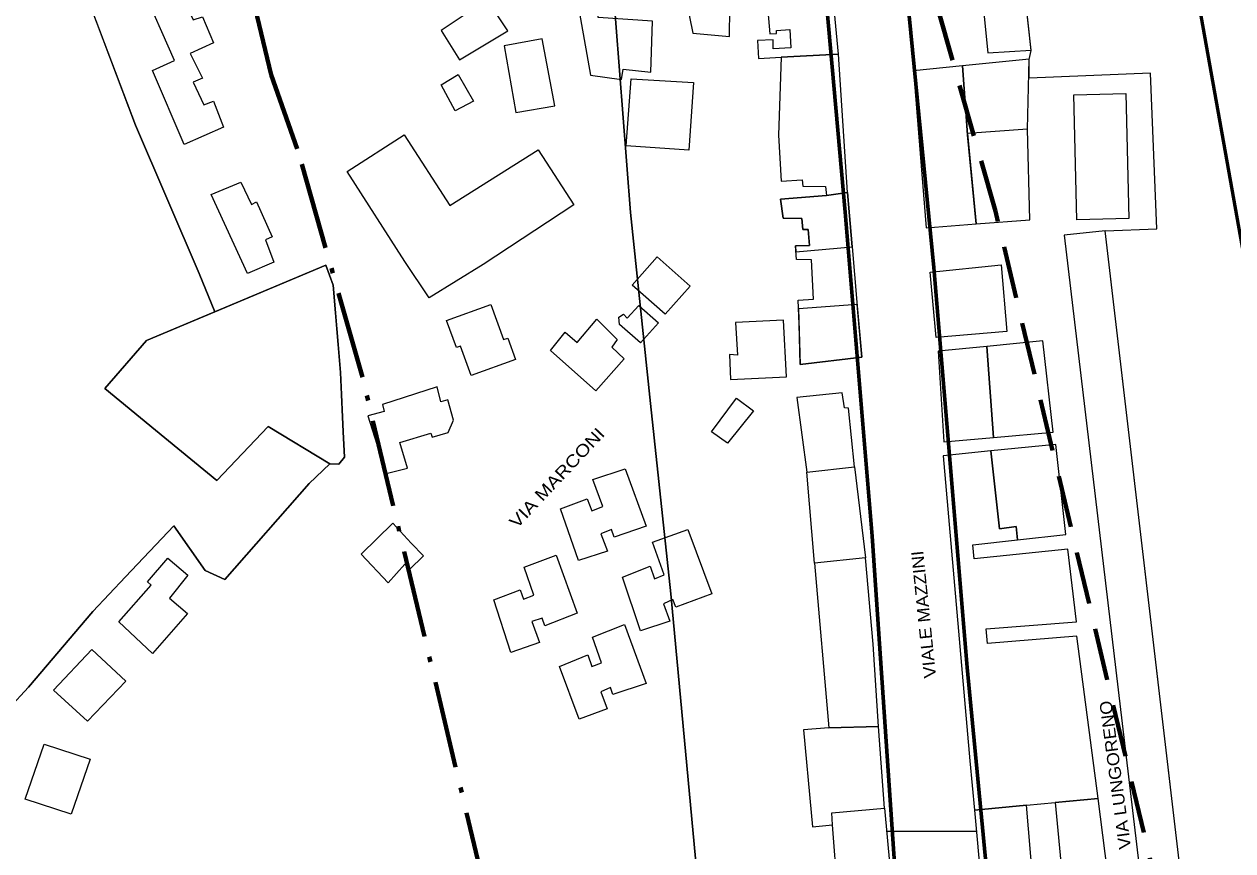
# Model space of a CAD drawing. Extents: x 654952 to 658955, y 890426 to 894481.
# Drawn here: x 657884.3 to 658161.5, y 891342 to 891531.5 of the extents above; entities that cross this region are included whole.
import ezdxf

# ---------------------------------------------------------------- set-up
doc = ezdxf.new("R2010")
doc.units = 0
doc.header["$LTSCALE"] = 4
doc.linetypes.add('DOT_DASHED', pattern=[7.7, 5, -1.2, 0.3, -1.2])
doc.linetypes.add('MEDIUM_DASHED', pattern=[4.5, 3, -1.5])
for name, color, linetype, lineweight in [('1', 7, 'Continuous', 25), ('19', 7, 'Continuous', 25), ('4', 7, 'Continuous', 25), ('40', 7, 'Continuous', 60), ('45', 7, 'Continuous', 25), ('55', 7, 'Continuous', 25), ('59', 7, 'Continuous', 53), ('9', 7, 'Continuous', 25)]:
    doc.layers.add(name, color=color, linetype=linetype, lineweight=lineweight)
doc.layers.add('58', color=7, linetype='Continuous')

msp = doc.modelspace()

# ---------------------------------------------------------------- linework, layer by layer
at = {"layer": '1'}
for points in [[(658144.06, 891484.59), (658142.62, 891520.35), (658114.79, 891519.13), (658114.78, 891523.44), (658115.29, 891525.52), (658110.08, 891573.06), (658108.87, 891582.51), (658107.91, 891593.79), (658107.5, 891596.67), (658106.07, 891603.96), (658097.01, 891635.16)], [(657885.22, 891564.91), (657898.05, 891539.74), (657909.85, 891508.4), (657924.5, 891474.4), (657928.08, 891465.62), (657953.49, 891476.31)], [(658205.89, 891269.14), (658206.8, 891265.48), (658159.27, 891253.81), (658132.26, 891484.14), (658144.06, 891484.59)], [(657953.49, 891476.31), (657955.21, 891471.7), (657956.89, 891451.72), (657957.48, 891438.11), (657957.77, 891432.29), (657956.5, 891430.66), (657954.45, 891430.79), (657949.69, 891426.24), (657930.35, 891404.21), (657925.88, 891406.29), (657918.64, 891416.53), (657907.61, 891404.82), (657900.08, 891396.93), (657885.32, 891379.52), (657880.83, 891374.69), (657876.1, 891369.48), (657868.99, 891360.8), (657861.85, 891352.23), (657842.43, 891330.3), (657837.7, 891323.26)]]:
    msp.add_lwpolyline(points, dxfattribs=at)
at = {"layer": '19'}
for points in [[(657954.45, 891430.79), (657956.5, 891430.67), (657957.77, 891432.29), (657957.48, 891438.11), (657956.89, 891451.73), (657955.21, 891471.71), (657953.49, 891476.31), (657912.38, 891459.01), (657902.84, 891448.05), (657914.45, 891438.49)], [(657914.45, 891438.49), (657928.51, 891426.91), (657940.3, 891439.29), (657954.45, 891430.79)]]:
    msp.add_lwpolyline(points, dxfattribs=at)
at = {"layer": '4'}
msp.add_line((658082.02, 891346.56), (658102.54, 891346.56), dxfattribs=at)
for points in [[(658021.68, 891521.2), (658028.07, 891520.52), (658028.41, 891532.26), (658015.99, 891533.04), (658015.34, 891545.08), (658013.06, 891549.86), (658008.11, 891547.44), (658009.89, 891544.44), (658014.23, 891519.84), (658021.3, 891518.84)], [(658034.39, 891545.7), (658037.69, 891529.46), (658046.09, 891528.74), (658046.31, 891548.04)], [(657920.31, 891544.5), (657922.93, 891538.58), (657920.63, 891537.72), (657923.13, 891532.52), (657925.23, 891533.26), (657927.78, 891527.26), (657922.39, 891524.84), (657925.24, 891519.16), (657923.1, 891518.28), (657925.57, 891513.06), (657927.76, 891513.92), (657930.06, 891507.94), (657921.06, 891503.94), (657913.77, 891520.96), (657918.82, 891523.24), (657911.23, 891540.44)], [(657979.96, 891530.08), (657984.18, 891523.38), (657995.22, 891530.04), (657990.55, 891537.2)], [(658103.99, 891537.96), (658105.35, 891524.94), (658115.27, 891525.58), (658113.81, 891538.9)], [(658057.92, 891523.96), (658071.08, 891524.66), (658070.01, 891535.88), (658059.94, 891535), (658054.87, 891534.6), (658055.31, 891529.32), (658056.87, 891529.38), (658056.83, 891530.12), (658059.92, 891530.3), (658060.18, 891526.1), (658056.13, 891525.9), (658056.13, 891527.96), (658052.5, 891527.82), (658052.71, 891523.68)], [(657994.44, 891526.56), (657997.12, 891511.28), (658006.01, 891512.84), (658003.11, 891528.22)], [(658057.92, 891523.96), (658057.29, 891506.12), (658057.6, 891500.82), (658057.91, 891495.52), (658062.76, 891495.88), (658062.92, 891494.38), (658068.11, 891494.3), (658068.29, 891492.24), (658073.15, 891492.98), (658071.08, 891524.66)], [(658099.48, 891521.96), (658100.68, 891506.14), (658102.68, 891485.74), (658114.94, 891486.68), (658114.42, 891507.46), (658114.76, 891523.5)], [(657983.17, 891511.69), (657979.98, 891517.62), (657983.9, 891520.02), (657987.36, 891513.93)], [(658088.28, 891520.82), (658091.21, 891484.88), (658102.68, 891485.74), (658100.68, 891506.14), (658099.48, 891521.96)], [(658022.38, 891503.68), (658023.56, 891519.04), (658037.79, 891518.16), (658036.75, 891502.68)], [(658125.05, 891515.36), (658136.98, 891515.62), (658137.62, 891487), (658125.7, 891486.72)], [(658010.37, 891490.12), (657989.56, 891476.48), (657977.18, 891468.78), (657971.61, 891477.12), (657958.42, 891497.8), (657971.45, 891506.14), (657981.93, 891490), (658002.18, 891502.76)], [(658114.42, 891507.46), (658100.65, 891506.52), (658102.68, 891485.74), (658114.94, 891486.68)], [(657935.55, 891474.4), (657927.26, 891492.5), (657934.06, 891495.3), (657936.44, 891490.18), (657937.63, 891490.82), (657941.22, 891482.76), (657939.72, 891482.1), (657941.58, 891476.96)], [(657935.55, 891474.4), (657927.26, 891492.5), (657934.06, 891495.3), (657936.44, 891490.18), (657937.63, 891490.82), (657941.22, 891482.76), (657939.72, 891482.1), (657941.58, 891476.96)], [(658057.78, 891491.4), (658068.29, 891492.24), (658073.15, 891492.98), (658074.18, 891480.48), (658075.3, 891467.84), (658076.43, 891455.2), (658062.31, 891453.54), (658062.08, 891462.82), (658061.85, 891468.24), (658065.31, 891468.5), (658064.9, 891477.54), (658061.43, 891477.6), (658061.18, 891480.72), (658064.45, 891480.84), (658064.1, 891484.48), (658062.91, 891484.5), (658062.69, 891486.98), (658058.41, 891487.04)], [(658064.45, 891480.84), (658061.18, 891480.72), (658061.29, 891479.34), (658074.18, 891480.48), (658073.15, 891492.98), (658068.29, 891492.24), (658057.78, 891491.4), (658058.41, 891487.04), (658062.69, 891486.98), (658062.91, 891484.5), (658064.1, 891484.48)], [(658122.85, 891483.18), (658149.44, 891259.26), (658158.51, 891260.32), (658132.26, 891484.14)], [(658122.85, 891483.18), (658149.44, 891259.26), (658158.51, 891260.32), (658132.26, 891484.14)], [(658031.32, 891465.06), (658023.77, 891471.72), (658029.49, 891478.2), (658037.04, 891471.52)], [(658092.12, 891474.66), (658108.36, 891476.34), (658109.65, 891461.06), (658093.49, 891459.72)], [(657986.84, 891451.04), (657984.42, 891457.76), (657983.45, 891457.42), (657981.21, 891463.64), (657991.39, 891467.3), (657994.29, 891459.24), (657995.24, 891459.58), (657997, 891454.68)], [(658061.93, 891466.26), (658062.31, 891453.54), (658076.43, 891455.2), (658075.35, 891467.3)], [(658025.64, 891458.46), (658020.86, 891462.72), (658020.74, 891464.38), (658021.77, 891465.06), (658022.6, 891464.16), (658025.3, 891467.06), (658029.83, 891463.08)], [(658015.45, 891447.5), (658005, 891456.76), (658008.37, 891460.9), (658011.15, 891458.6), (658015.63, 891463.92), (658020.36, 891459.26), (658019.07, 891457.52), (658021.96, 891454.8)], [(658058.45, 891463.66), (658047.46, 891463.12), (658047.91, 891455.7), (658046.06, 891455.8), (658046.29, 891450.06), (658059.17, 891450.66)], [(658105.11, 891457.66), (658106.6, 891436.78), (658120.29, 891438.02), (658117.92, 891458.92)], [(658093.93, 891456.56), (658095.23, 891435.76), (658106.6, 891436.78), (658105.11, 891457.66)], [(657979.04, 891448.38), (657966.49, 891444.36), (657966.93, 891442.78), (657963.14, 891441.74), (657967.36, 891428.54), (657972.26, 891429.78), (657970.48, 891435.64), (657977.58, 891437.76), (657977.93, 891436.84), (657981.58, 891437.96), (657982.76, 891440.78), (657981.47, 891445.42), (657979.89, 891445)], [(658041.99, 891438.06), (658047.67, 891445.8), (658051.55, 891442.94), (658045.6, 891435.52)], [(658061.53, 891445.96), (658063.78, 891428.82), (658074.75, 891430.08), (658073.35, 891443.54), (658072.45, 891443.58), (658071.89, 891447)], [(658106.04, 891433.7), (658108.02, 891415.88), (658111.85, 891416.36), (658112.09, 891413.32), (658123.19, 891414.54), (658120.91, 891435.22)], [(658102.24, 891351.36), (658114.18, 891352.48), (658120.76, 891353.1), (658130.63, 891354.02), (658125.74, 891391.22), (658105.28, 891389.58), (658104.94, 891392.94), (658125.66, 891394.56), (658123.69, 891411.18), (658102.21, 891408.98), (658101.89, 891412.2), (658112.09, 891413.32), (658111.85, 891416.36), (658108.02, 891415.88), (658106.04, 891433.7), (658095.1, 891432.58), (658101.18, 891362.68)], [(658011.48, 891408.6), (658007.33, 891420.42), (658013.44, 891422.7), (658014.51, 891419.96), (658017.01, 891420.96), (658014.74, 891427.14), (658022.14, 891429.58), (658027, 891416.48), (658019.6, 891413.92), (658018.99, 891415.66), (658016.55, 891414.74), (658018.11, 891410.76)], [(658077.24, 891409.18), (658065.59, 891407.96), (658063.78, 891428.82), (658074.75, 891430.08)], [(657967.82, 891403.48), (657961.65, 891410.02), (657968.87, 891417.16), (657973.11, 891412.6), (657975.89, 891409.66), (657972.69, 891406.52), (657971.66, 891407.76)], [(658021.51, 891404.8), (658027.87, 891407.26), (658028.9, 891404.4), (658031.1, 891405.34), (658028.42, 891412.82), (658036.52, 891415.72), (658042.01, 891400.96), (658033.74, 891397.92), (658033.11, 891399.64), (658030.95, 891398.68), (658032.37, 891394.72), (658025.66, 891392.48)], [(657913.81, 891387.3), (657906.08, 891394.5), (657913.47, 891402.9), (657912.65, 891403.68), (657917.3, 891409.16), (657921.88, 891405.26), (657917.68, 891399.96), (657921.79, 891396.42)], [(657995.95, 891387.5), (657992.03, 891399.58), (657998.07, 891401.88), (657998.86, 891399.7), (658001.24, 891400.64), (657998.99, 891407.1), (658006.34, 891409.78), (658011.17, 891396.54), (658003.7, 891393.62), (658003.11, 891395.38), (658000.72, 891394.6), (658002.49, 891389.76)], [(658065.59, 891407.96), (658068.87, 891370.24), (658080.27, 891370.56), (658079.03, 891389.38), (658077.24, 891409.18)], [(658007.07, 891384.32), (658013.57, 891386.98), (658014.54, 891384.26), (658016.73, 891385.16), (658014.64, 891390.98), (658021.97, 891393.9), (658026.99, 891380.4), (658019.34, 891377.88), (658018.77, 891379.48), (658016.61, 891378.48), (658018, 891374.6), (658011.58, 891372.24)], [(657891.08, 891378.88), (657899.85, 891388.18), (657907.64, 891380.92), (657898.88, 891371.72)], [(658063.02, 891369.76), (658064.81, 891350.8), (658065.12, 891347.52), (658069.73, 891348), (658069.51, 891350.76), (658081.59, 891351.78), (658080.27, 891370.56), (658068.87, 891370.24)], [(657888.91, 891366.5), (657899.48, 891363.06), (657895.1, 891350.4), (657884.6, 891353.88)], [(658120.76, 891353.1), (658122.4, 891336.2), (658132.75, 891337.2), (658130.63, 891354.02)], [(658069.73, 891348), (658069.51, 891350.76), (658081.59, 891351.78), (658084.78, 891317.76), (658077.13, 891317.08), (658066.48, 891316.52), (658066.45, 891318.32), (658072.15, 891319.1), (658070.87, 891333.18)], [(658103.81, 891334.44), (658115.66, 891335.34), (658114.18, 891352.48), (658102.24, 891351.36)]]:
    msp.add_lwpolyline(points, close=True, dxfattribs=at)
at = {"layer": '40'}
for points in [[(658111.19, 891273.19), (658100.58, 891384.08), (658092.91, 891475.8), (658084.96, 891556.9), (658074.93, 891576.95), (658031.01, 891631.21)], [(658047.53, 891586.68), (658065.8, 891564.56), (658072.58, 891488.48), (658078.76, 891414.16), (658085.24, 891320.08), (658094.09, 891213.92), (658080.24, 891159.95), (658043.39, 891102.74), (658023.06, 891083.86), (658008.02, 891082.68)]]:
    msp.add_lwpolyline(points, dxfattribs=at)
at = {"layer": '45', "linetype": 'DOT_DASHED', "lineweight": 70}
msp.add_lwpolyline([(658011.88, 891241.38), (657961.94, 891450.62), (657946.98, 891502.99), (657940.95, 891519.94), (657920.53, 891605.37), (657908.94, 891653.27), (657885.37, 891755.88), (657877.62, 891800.36), (657869.23, 891865.26), (657864.56, 891923.48), (657863.08, 891974.59), (657864.59, 892055.62), (657871.75, 892138.2), (657882.82, 892211.71), (657888.75, 892244.36), (657949.53, 892498.78)], dxfattribs=at)
at = {"layer": '45', "linetype": 'MEDIUM_DASHED', "lineweight": 70}
msp.add_lwpolyline([(658157.77, 891276.21), (658107.08, 891488.64), (658089.9, 891548.82), (658084.95, 891562.68), (658066.38, 891640.44), (658054.95, 891687.7), (658032.46, 891785.55), (658025.97, 891822.86), (658018.45, 891880.89), (658014.38, 891931.66), (658013.11, 891975.37), (658014.47, 892047.73), (658020.79, 892120.53), (658030.81, 892187.14), (658035.6, 892213.52), (658095.39, 892463.77)], dxfattribs=at)
at = {"layer": '55'}
for points in [[(658165.52, 891469.7), (658151.87, 891546.37), (658127.68, 891653.47), (658089.83, 891749.07), (658069.36, 891782.29), (658056.07, 891803.35), (658076.64, 891759.22), (658095.7, 891702.95), (658108.65, 891667.2), (658116.83, 891642.7), (658119.03, 891634.56), (658119.93, 891626.33), (658110.99, 891620.58)], [(658043.93, 891277.75), (658041.09, 891309.92), (658032.66, 891400.94), (658027.98, 891444.55), (658023.37, 891488.38), (658019.17, 891542.72), (658018.38, 891544.51), (658016.35, 891546.87), (658005.05, 891557.44), (657974.69, 891579.7), (657971.97, 891582.71)], [(657971.97, 891582.71), (657974.69, 891579.7), (658005.05, 891557.44), (658016.35, 891546.87), (658018.38, 891544.51), (658019.17, 891542.72), (658023.37, 891488.38), (658027.98, 891444.55), (658032.66, 891400.94), (658041.09, 891309.92), (658050.36, 891204.78), (658064.96, 891168.92), (658095.53, 891144.7), (658099.62, 891134.92), (658103.55, 891127.27), (658126.17, 891072.18), (658137.14, 891047.22), (658141.29, 891031.32), (658156.84, 890999.94), (658167.45, 891016.27)], [(657885.22, 891564.91), (657898.05, 891539.74), (657909.85, 891508.4), (657924.5, 891474.4), (657928.08, 891465.62), (657953.49, 891476.31)], [(657953.49, 891476.31), (657955.21, 891471.7), (657956.89, 891451.72), (657957.48, 891438.11), (657957.77, 891432.29), (657956.5, 891430.66), (657954.45, 891430.79), (657949.69, 891426.24), (657930.35, 891404.21), (657925.88, 891406.29), (657918.64, 891416.53), (657907.61, 891404.82), (657900.08, 891396.93), (657885.32, 891379.52), (657880.83, 891374.69), (657876.1, 891369.48), (657868.99, 891360.8), (657861.85, 891352.23), (657842.43, 891330.3), (657837.7, 891323.26)]]:
    msp.add_lwpolyline(points, dxfattribs=at)
at = {"layer": '59'}
msp.add_lwpolyline([(658015.06, 892461.51), (657983.11, 892330.2), (657979.39, 892319.96), (657971.94, 892310.64), (657945.26, 892277.42), (657941.85, 892268.42), (657940.3, 892244.21), (657929.44, 892201.99), (657935.65, 892131.82), (657938.75, 892119.41), (657994.9, 891968.23), (658011.96, 891904.91), (658014.44, 891898.08), (658014.13, 891885.66), (658011.96, 891871.69), (658013.51, 891867.03), (658032.75, 891840.34), (658069.36, 891782.29), (658089.83, 891749.07), (658127.68, 891653.47), (658151.87, 891546.37), (658165.52, 891469.7)], dxfattribs=at)
at = {"layer": '9'}
msp.add_lwpolyline([(657880.82, 891374.69), (657885.31, 891379.52), (657900.08, 891396.93), (657907.6, 891404.82), (657918.63, 891416.53), (657925.87, 891406.29), (657930.34, 891404.21), (657949.68, 891426.24), (657954.45, 891430.79), (657940.29, 891439.29), (657928.5, 891426.91), (657914.44, 891438.49), (657902.83, 891448.05), (657912.37, 891459.01), (657928.08, 891465.62), (657924.49, 891474.4), (657909.84, 891508.4), (657898.08, 891539.64)], dxfattribs=at)

# ---------------------------------------------------------------- texts
at = {"layer": '58'}
for s, height, rotation, width, p in [('VIA MARCONI', 2.799, 46.753, 1.2, (657997.36, 891415.78)), ('VIALE MAZZINI', 2.804, 95.838, 1.1, (658093.48, 891381.77)), ('VIA LUNGORENO', 2.798, 97.621, 1.1, (658138.19, 891342.6))]:
    msp.add_text(s, height=height, rotation=rotation, dxfattribs=dict(at, width=width)).set_placement(p)

doc.saveas('drawing.dxf')
